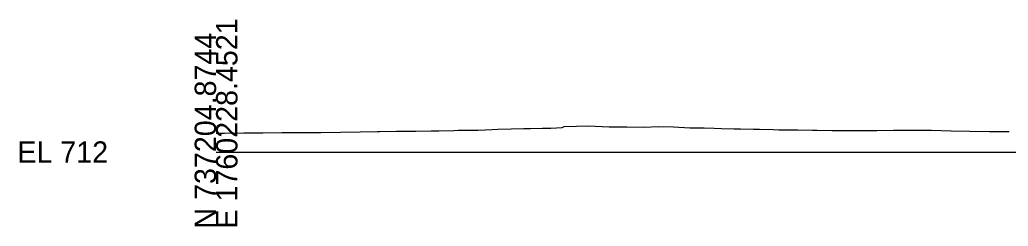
# Model space of a CAD drawing. Extents: x -26 to 4303, y -10 to 9577.
# Drawn here: x 3974.3 to 4103.7, y 5490.3 to 5517.3 of the extents above; entities that cross this region are included whole.
import ezdxf

# ---------------------------------------------------------------- set-up
doc = ezdxf.new("R2010")
doc.units = 0
for name, color, linetype in [('Default', 7, 'Continuous'), ('Old_Level_2', 7, 'Continuous'), ('Prop CMT Slope Grass', 7, 'Continuous')]:
    doc.layers.add(name, color=color, linetype=linetype)

msp = doc.modelspace()

# ---------------------------------------------------------------- linework, layer by layer
at = {"layer": 'Old_Level_2'}
msp.add_line((4000, 5500), (4150, 5500), dxfattribs=at)
msp.add_line((4000, 5500), (4150, 5500), dxfattribs=at)
at = {"layer": 'Prop CMT Slope Grass'}
msp.add_lwpolyline([(4000, 5502.48), (4001.12, 5502.49), (4003.63, 5502.5), (4006.13, 5502.53), (4008.63, 5502.55), (4010.5, 5502.56), (4011.15, 5502.57), (4013.72, 5502.57), (4016.3, 5502.62), (4018.87, 5502.67), (4021.13, 5502.71), (4021.44, 5502.71), (4023.63, 5502.73), (4024.02, 5502.74), (4026.13, 5502.75), (4028.14, 5502.77), (4028.64, 5502.79), (4029.17, 5502.79), (4031.14, 5502.83), (4031.74, 5502.85), (4033.64, 5502.87), (4034.31, 5502.88), (4036.14, 5502.94), (4036.89, 5502.99), (4038.64, 5503.04), (4040.29, 5503.08), (4041.14, 5503.1), (4042.73, 5503.11), (4043.81, 5503.14), (4045.29, 5503.2), (4045.57, 5503.33), (4047.18, 5503.38), (4048.72, 5503.42), (4051.44, 5503.32), (4053.77, 5503.31), (4056.08, 5503.27), (4057.88, 5503.34), (4059.88, 5503.3), (4062, 5503.19), (4063.87, 5503.16), (4065.2, 5503.12), (4066.15, 5503.08), (4067.78, 5503.04), (4068.65, 5503.03), (4070.35, 5503), (4071.15, 5502.99), (4072.93, 5502.94), (4073.65, 5502.92), (4074.34, 5502.91), (4076.16, 5502.89), (4078.07, 5502.87), (4078.66, 5502.85), (4080.65, 5502.83), (4081.16, 5502.83), (4083.22, 5502.84), (4083.66, 5502.84), (4085.8, 5502.84), (4086.16, 5502.84), (4086.5, 5502.84), (4088.66, 5502.87), (4091.16, 5502.87), (4093.66, 5502.88), (4096.23, 5502.8), (4098.67, 5502.74), (4101.24, 5502.7), (4103.82, 5502.69)], dxfattribs=at)

# ---------------------------------------------------------------- texts
at = {"layer": 'Default'}
msp.add_text('-', height=0.0001, dxfattribs=at).set_placement((4000, 5500))
at = {"layer": 'Old_Level_2'}
for s, p in [('E 1760228.4521', (4002.8, 5490)), ('E 1760228.4521', (4002.8, 5490)), ('N 737204.8744', (4000, 5490)), ('N 737204.8744', (4000, 5490))]:
    msp.add_text(s, height=2.8, rotation=90, dxfattribs=at).set_placement(p)
msp.add_text('EL 712', height=2.8, dxfattribs=at).set_placement((3974, 5498.6))
msp.add_text('EL 712', height=2.8, dxfattribs=at).set_placement((3974, 5498.6))

doc.saveas('drawing.dxf')
